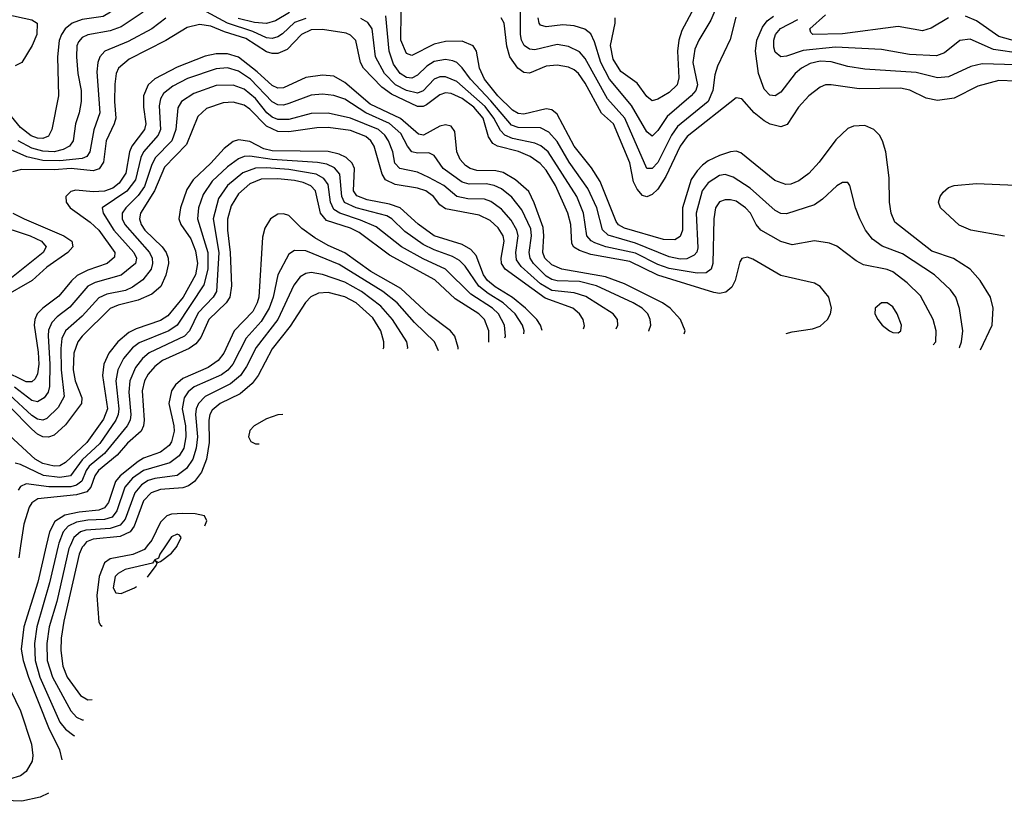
# Model space of a CAD drawing. Header units: inches. Extents: x 990535 to 1117859, y 769386 to 892122.
# Tile 416 of 656: x 1103667 to 1107189, y 789086 to 791883. Entities that reach past the tile are written whole.
import ezdxf

# ---------------------------------------------------------------- set-up
doc = ezdxf.new("R2010")
doc.units = ezdxf.units.IN
doc.header["$MEASUREMENT"] = 0
doc.layers.add('B1708', color=7, linetype='Continuous')
doc.layers.add('B1709', color=7, linetype='Continuous')

msp = doc.modelspace()

# ---------------------------------------------------------------- linework, layer by layer
at = {"layer": 'B1708', "color": 5}
for points, elevation in [([(1103670.1, 790000), (1103663.4, 789956.6)], 3080), ([(1103761.4, 790000), (1103731.5, 789870), (1103681.2, 789710), (1103672.2, 789630), (1103678.7, 789590), (1103697.9, 789530), (1103770, 789350), (1103809.5, 789270), (1103817.5, 789234.3)], 3120), ([(1103803.9, 790000), (1103772.8, 789867.2), (1103727.9, 789710), (1103719.1, 789650), (1103722, 789590), (1103738.9, 789530), (1103810, 789369.2), (1103830, 789344.2), (1103860.8, 789320.8), (1103862.6, 789320.6)], 3140), ([(1103847.3, 790000), (1103843, 789990), (1103799.3, 789800.7), (1103772.5, 789710), (1103764, 789650), (1103765.1, 789590), (1103784, 789530), (1103849.6, 789409.6), (1103870, 789387.5), (1103890, 789377.7), (1103895.1, 789377.2)], 3160), ([(1103894.4, 790000), (1103890, 789994.9), (1103879.7, 789970), (1103824.5, 789730), (1103815.2, 789670), (1103814.1, 789625.9), (1103820.4, 789570), (1103836.6, 789530), (1103884.1, 789464.1), (1103910, 789448.6), (1103925.9, 789450.3)], 3180), ([(1104123.1, 790000), (1104112.6, 789987.4), (1104071.2, 789968.8), (1103990, 789953.9), (1103970, 789938.8), (1103950.5, 789890), (1103942.3, 789822.3), (1103950, 789727.3), (1103956.3, 789716.3), (1103961.5, 789713)], 3220), ([(1104188.2, 790000), (1104168.3, 789970), (1104163.7, 789956.3), (1104150.4, 789950), (1104160.8, 789940.8), (1104170, 789943.5), (1104210, 789973.7), (1104230, 789999.2), (1104230.4, 790000)], 3240), ([(1104150, 789949.5), (1104142.2, 789937.8), (1104044.4, 789915.6), (1104018.6, 789901.4), (1104008.3, 789890), (1104001.5, 789850), (1104010, 789831.9), (1104030, 789829.7), (1104077.2, 789850), (1104084.5, 789854.4)], 3240), ([(1104123.5, 789888.1), (1104155.2, 789930), (1104158.9, 789938.9), (1104150, 789949.5)], 3240), ([(1103581.4, 789590), (1103669, 789410), (1103708.9, 789290), (1103713.7, 789250), (1103710.7, 789229.3), (1103690, 789192.1), (1103670, 789177.5), (1103630, 789165.6)], 3080), ([(1103769.7, 789114.5), (1103739.6, 789100.4), (1103674.2, 789085.8), (1103550, 789090.9)], 3120)]:
    msp.add_lwpolyline(points, dxfattribs=dict(at, elevation=elevation))
at = {"layer": 'B1709', "color": 5}
for points, elevation in [([(1103590, 792019), (1103710, 791996.9), (1103910, 791980.1), (1103970, 791960.1), (1103985.4, 791950), (1103998.8, 791930), (1103991.8, 791910), (1103965.2, 791894.8), (1103890, 791883.1), (1103854, 791870), (1103829.2, 791850.8), (1103815.7, 791830), (1103808.3, 791808.3), (1103801.6, 791750), (1103805.7, 791610), (1103781.5, 791490), (1103770, 791466.7), (1103750, 791457.2), (1103730, 791459.1), (1103707.8, 791467.8), (1103670, 791497.7), (1103610.1, 791570.1)], 2820), ([(1106193.6, 792010), (1106139.1, 791880.9), (1106096.1, 791810), (1106082.5, 791777.5), (1106074.5, 791730), (1106091.2, 791650), (1106085.9, 791630), (1106068.8, 791610), (1105983.6, 791536.4), (1105950, 791486.4), (1105930, 791466.4), (1105910, 791481.8), (1105855.7, 791575.7), (1105776.7, 791670), (1105745.4, 791730), (1105723.2, 791803.2), (1105710, 791831.9), (1105688.9, 791848.9), (1105650, 791860.8), (1105610, 791864.4), (1105550, 791857.9), (1105530, 791863), (1105524.8, 791870), (1105522.1, 791890)], 2740), ([(1106113, 791990), (1106035.4, 791844.6), (1106025, 791810), (1106019.9, 791770), (1106025.4, 791674.6), (1106018.7, 791650), (1105990, 791621.8), (1105950, 791598.5), (1105930, 791592.8), (1105910, 791608), (1105875.5, 791655.5), (1105817.8, 791697.8), (1105790, 791741.9), (1105780.4, 791790), (1105797.6, 791870), (1105797.6, 791890)], 2720), ([(1103550, 791917.5), (1103710, 791882.9), (1103729.4, 791870), (1103728.3, 791830), (1103711.7, 791790), (1103674.6, 791730), (1103650, 791717.9)], 2780), ([(1104190, 791888.4), (1104139.8, 791850), (1104054.8, 791805.2), (1103971.7, 791770), (1103953.3, 791750), (1103945.7, 791730), (1103943.1, 791696.9), (1103952.9, 791550), (1103931.7, 791488.3), (1103917.3, 791410), (1103906.3, 791393.7), (1103890, 791386.2), (1103810, 791377.6), (1103750, 791378.6), (1103692, 791392), (1103590, 791438)], 2860), ([(1104108.2, 791910), (1104030, 791857.3), (1103990, 791843.1), (1103910, 791829.1), (1103890, 791819.1), (1103876.5, 791803.5), (1103870.5, 791789.5), (1103869.3, 791750), (1103874.6, 791690), (1103886.3, 791630), (1103886.2, 791590), (1103879.2, 791550), (1103865.9, 791510), (1103857.7, 791450), (1103845.1, 791430), (1103822, 791418), (1103789.8, 791410.2), (1103750, 791412.4), (1103710, 791423.3), (1103660.6, 791450)], 2840), ([(1104690, 791887.8), (1104650, 791873.3), (1104607.2, 791832.8), (1104590, 791821.5), (1104570, 791815.9), (1104550, 791818.4), (1104500.3, 791840.3), (1104410, 791870.1), (1104319.8, 791919.8)], 2860), ([(1104631.9, 791908.1), (1104581.4, 791878.6), (1104550, 791869.4), (1104506.7, 791873.3), (1104447.7, 791887.7)], 2840), ([(1106935.2, 790719.4), (1106944.6, 790730), (1106946, 790770), (1106935.3, 790810), (1106890, 790894.7), (1106841.8, 790941.8), (1106790, 790980.6), (1106770, 790988.9), (1106686, 791006), (1106659.8, 791019.8), (1106590, 791072.2), (1106563.4, 791083.4), (1106510, 791091.7), (1106430, 791077.1), (1106390, 791089.3), (1106318.7, 791130), (1106301.9, 791150), (1106280.9, 791190), (1106263.4, 791210), (1106230, 791233.1), (1106210, 791237.9), (1106190, 791238.2), (1106170, 791231.1), (1106156, 791210), (1106150.1, 791170), (1106147, 791010), (1106140.9, 790990), (1106122.5, 790977.5), (1106090, 790975.8), (1105990, 790992.7), (1105950, 791007.4), (1105870, 791047.1), (1105763.4, 791070), (1105723.9, 791083.9), (1105711.4, 791091.4), (1105696, 791110), (1105684, 791190), (1105660.2, 791250), (1105556.8, 791410), (1105531.5, 791431.5), (1105510, 791441.4), (1105430, 791458.1), (1105401.9, 791470), (1105386.2, 791486.2), (1105363.2, 791530), (1105332.2, 791572.2), (1105230, 791661.7), (1105190, 791678.9), (1105170, 791678.4), (1105150, 791669.6), (1105110, 791628.6), (1105090, 791619.5), (1105050.1, 791629.9), (1105010.7, 791650), (1104972, 791690), (1104939.8, 791750), (1104928, 791850), (1104912.4, 791872.4), (1104887.1, 791887.1)], 2860), ([(1107027.6, 790708.6), (1107028.6, 790710), (1107036, 790730), (1107041.3, 790770), (1107029.5, 790849.5), (1107015.6, 790890), (1106996.6, 790916.6), (1106939.1, 790970), (1106824.5, 791044.5), (1106752.3, 791072.3), (1106718.1, 791098.1), (1106692.7, 791130), (1106672.2, 791170), (1106656.5, 791210), (1106636.9, 791290), (1106630, 791300.9), (1106610, 791300.5), (1106590, 791288.5), (1106539.2, 791240.8), (1106510, 791220.8), (1106410, 791188.2), (1106390, 791189.9), (1106370, 791200.5), (1106279.8, 791279.8), (1106219.4, 791319.4), (1106190, 791329.5), (1106170, 791324.9), (1106130, 791299.1), (1106108.6, 791270), (1106087.2, 791190), (1106093.2, 791066.8), (1106088.9, 791051.1), (1106079.8, 791040.2), (1106052.9, 791027.1), (1106030, 791026.1), (1105990, 791034.3), (1105870, 791083.6), (1105772.3, 791112.3), (1105751.5, 791131.5), (1105732, 791210), (1105698.7, 791278.7), (1105633, 791373), (1105590, 791447.4), (1105560.2, 791480.2), (1105530, 791496), (1105450, 791496.6), (1105425.6, 791505.6), (1105352.6, 791592.6), (1105279.1, 791670), (1105250, 791710.4), (1105230, 791729.9), (1105216.2, 791736.2), (1105190, 791741), (1105150, 791733.8), (1105123, 791717), (1105090, 791684.2), (1105070, 791673.7), (1105050, 791676.5), (1105027.6, 791690), (1105004.3, 791724.3), (1104988.9, 791770), (1104977.1, 791897.1)], 2840), ([(1107103.5, 790701.5), (1107146.3, 790790), (1107149.9, 790850), (1107139.8, 790890), (1107103.4, 790950), (1107067, 790990), (1107007.9, 791027.9), (1106930, 791054), (1106798.1, 791158.1), (1106784.9, 791190), (1106778.7, 791230), (1106776.9, 791316.9), (1106765.3, 791410), (1106753.5, 791450), (1106742.3, 791470), (1106722, 791490), (1106690, 791503.9), (1106650, 791502.1), (1106630, 791493.4), (1106586.8, 791453.2), (1106527.2, 791372.8), (1106490, 791332.2), (1106454.3, 791305.7), (1106426, 791294), (1106407.1, 791292.9), (1106367.8, 791307.8), (1106246.4, 791406.4), (1106230, 791411.9), (1106210, 791409.5), (1106170, 791396.7), (1106130, 791378.2), (1106110, 791361.9), (1106090, 791341.8), (1106069.2, 791310.8), (1106038.5, 791210), (1106037.6, 791130), (1106030, 791107.4), (1106010, 791095.1), (1105970, 791095.9), (1105830, 791137.1), (1105808.6, 791148.6), (1105800.2, 791160.2), (1105743.3, 791303.3), (1105712.7, 791352.7), (1105650.3, 791430.3), (1105590, 791545.2), (1105570, 791560.9), (1105550, 791563.6), (1105470, 791544.8), (1105450, 791547.7), (1105430, 791559.2), (1105377.3, 791610), (1105329.7, 791670), (1105311.3, 791710), (1105300.6, 791770), (1105289.2, 791789.2), (1105250, 791806.4), (1105190, 791805.3), (1105150, 791795.1), (1105070, 791754.8), (1105050, 791761.6), (1105029.7, 791810), (1105031.4, 791910)], 2820), ([(1107230, 791663.3), (1107170, 791665.4), (1107095.1, 791644.9), (1107010, 791602.1), (1106950, 791594.2), (1106910, 791602.6), (1106851, 791631), (1106817.3, 791637.3), (1106670, 791636.1), (1106570, 791650.4), (1106550, 791649.3), (1106530, 791642), (1106490, 791609.9), (1106453.2, 791570), (1106412.5, 791507.5), (1106390, 791499.1), (1106351.1, 791508.9), (1106330, 791520.7), (1106294.8, 791550), (1106250, 791599.3), (1106230, 791603.8), (1106055.1, 791464.9), (1106029.5, 791430.5), (1105978.2, 791321.8), (1105950, 791276.2), (1105930, 791257.1), (1105910, 791249.3), (1105894.3, 791254.3), (1105875.9, 791275.9), (1105863.2, 791303.2), (1105850, 791370.6), (1105790.8, 791510), (1105748.2, 791548.2), (1105690, 791655.9), (1105665.8, 791690), (1105650, 791703.9), (1105630, 791713.3), (1105590, 791719.9), (1105550, 791716.3), (1105490, 791692), (1105470, 791693.7), (1105449.1, 791709.1), (1105420.4, 791750), (1105410, 791788.3), (1105399.8, 791870), (1105389, 791889)], 2780), ([(1106228.2, 791891.8), (1106208.3, 791811.7), (1106163.6, 791716.4), (1106153.8, 791686.2), (1106146.8, 791630), (1106130, 791590.4), (1106019.6, 791500.4), (1105998.3, 791470), (1105950, 791371.9), (1105930, 791350.9), (1105910, 791350.5), (1105831.7, 791530), (1105770, 791600.1), (1105690, 791744.3), (1105670, 791767.4), (1105630, 791786.9), (1105590, 791793.8), (1105510, 791775), (1105490, 791776.9), (1105470.9, 791790.9), (1105462, 791810), (1105458.1, 791830), (1105458.1, 791910)], 2760), ([(1107230, 791721.6), (1107110, 791725.5), (1107070, 791715), (1106990, 791678.3), (1106950, 791674.8), (1106873.6, 791693.6), (1106690, 791705.6), (1106630, 791715.3), (1106570, 791732.6), (1106530, 791734.4), (1106494.4, 791725.6), (1106463.3, 791710), (1106441.2, 791690), (1106390, 791623.4), (1106370, 791610.5), (1106350, 791613.3), (1106330, 791634.6), (1106309.9, 791689.9), (1106299.4, 791770), (1106303.6, 791810), (1106323.7, 791856.3), (1106341, 791879), (1106363.9, 791896.1)], 2760), ([(1106990.1, 791889.9), (1106927, 791853), (1106896.7, 791843.3), (1106810, 791858.1), (1106610, 791832.8), (1106504.2, 791830), (1106497.1, 791837.1), (1106494, 791850), (1106550, 791900.7)], 2720), ([(1107290, 791789.2), (1107170, 791822.6), (1107090, 791879.1), (1107050, 791895.2)], 2720), ([(1106408.8, 790760.4), (1106430, 790766.3), (1106503, 790777), (1106530, 790786.2), (1106557.2, 790810), (1106567.4, 790830), (1106571.1, 790850), (1106561.7, 790890), (1106530, 790928.4), (1106510, 790939.8), (1106390, 790967.9), (1106290, 791025.8), (1106270, 791032.9), (1106250, 791027.8), (1106243.4, 791016.6), (1106225.9, 790950), (1106214.6, 790925.4), (1106192.4, 790907.6), (1106170, 790903.4), (1106150, 790906.2), (1105950, 790969), (1105850, 791017.3), (1105710, 791042.5), (1105670, 791056.4), (1105648.8, 791068.8), (1105641.8, 791081.8), (1105638.2, 791150), (1105627.1, 791190), (1105583.3, 791290), (1105550, 791344.2), (1105528.7, 791368.7), (1105493.4, 791393.4), (1105450.7, 791410.7), (1105375.8, 791430), (1105359.6, 791439.6), (1105343.6, 791463.6), (1105324.2, 791530), (1105290.9, 791570), (1105250, 791600.6), (1105210, 791618.9), (1105190, 791620.6), (1105170, 791614.3), (1105121.9, 791578.1), (1105110, 791572.6), (1105090, 791572.3), (1104996.3, 791616.3), (1104961.8, 791641.8), (1104896.3, 791710), (1104885.6, 791730), (1104868.8, 791808.8), (1104850, 791828), (1104834.6, 791834.6), (1104750, 791848.4), (1104710, 791847.1), (1104674.4, 791830), (1104623.6, 791776.4), (1104590, 791762.2), (1104570, 791761.9), (1104550, 791767.8), (1104476, 791816), (1104399.4, 791839.4), (1104350, 791859.8), (1104310, 791865.6), (1104265.5, 791854.5), (1104190, 791808.4), (1104058.2, 791741.8), (1104020.3, 791710), (1104011.5, 791690), (1104007.3, 791652.7), (1104005.6, 791590), (1104010.3, 791530), (1104005.2, 791510), (1103976.2, 791450), (1103966.9, 791373.1), (1103950.5, 791349.5), (1103930, 791341.8), (1103850.7, 791350.7), (1103790, 791346.2), (1103673, 791347), (1103641.4, 791338.6)], 2880), ([(1107250, 791761.6), (1107150, 791776.5), (1107067.2, 791812.8), (1107030, 791808.5), (1106975.3, 791764.7), (1106946.7, 791753.3), (1106850, 791758.9), (1106750, 791776.6), (1106585.1, 791785.1), (1106470, 791772.9), (1106410, 791752.5), (1106389.9, 791749.9), (1106370, 791766.2), (1106364.5, 791784.5), (1106364.1, 791810), (1106370.6, 791830), (1106389.1, 791850.9), (1106450, 791883.6)], 2740), ([(1106043.7, 790758.9), (1106047.2, 790770), (1106031, 790810), (1105994.3, 790850), (1105966.4, 790870), (1105830, 790938.2), (1105762.8, 790962.8), (1105606.4, 790990), (1105570, 791005.5), (1105545.7, 791030), (1105538.2, 791050), (1105542.4, 791110), (1105539.1, 791139.1), (1105507.8, 791227.8), (1105487.9, 791267.9), (1105440.6, 791310), (1105395.9, 791335.9), (1105370, 791342.1), (1105302.7, 791342.7), (1105278.8, 791350), (1105261.4, 791361.4), (1105242.5, 791382.5), (1105230, 791409.8), (1105223.2, 791483.2), (1105210, 791502.1), (1105190, 791506.2), (1105170, 791501.6), (1105110.8, 791469.2), (1105093.4, 791473.4), (1105029.3, 791529.3), (1104921.1, 791581.1), (1104830, 791657.7), (1104790, 791681.2), (1104750, 791684.2), (1104690, 791676.3), (1104610, 791639), (1104590, 791637.9), (1104570, 791647), (1104516.6, 791696.6), (1104450, 791748.5), (1104410, 791760.6), (1104370, 791761), (1104330, 791752.4), (1104230, 791713.5), (1104150, 791671.5), (1104126.2, 791650), (1104110, 791610), (1104109.5, 791570), (1104118, 791510), (1104113, 791490), (1104068.3, 791430), (1104059.7, 791410), (1104046, 791334), (1104022.4, 791297.6), (1103999.5, 791280.5), (1103970, 791269.4), (1103930, 791267), (1103867.5, 791272.5), (1103850, 791267.6), (1103831.3, 791250), (1103832.7, 791230), (1103847.7, 791210), (1103918.7, 791158.7), (1103950, 791129.4), (1104007.3, 791050), (1104006.3, 791033.7), (1103979.5, 791010), (1103910, 790987), (1103872.4, 790967.6), (1103851.6, 790948.4), (1103806.9, 790893.1), (1103749.2, 790850), (1103729.7, 790830), (1103720.4, 790810), (1103718.5, 790790), (1103733.3, 790693.3), (1103735, 790650), (1103730, 790615.5), (1103722.2, 790597.8), (1103710, 790586.7), (1103690, 790587.3), (1103607.9, 790627.9)], 2920), ([(1105915.8, 790767.9), (1105917.9, 790770), (1105924.8, 790790), (1105922.6, 790810), (1105913.6, 790830), (1105893.5, 790850), (1105861.1, 790870), (1105730, 790930.2), (1105670, 790945.8), (1105590, 790948.6), (1105570, 790953.3), (1105550, 790965), (1105504.7, 791010), (1105492.8, 791030), (1105489.1, 791050), (1105498, 791110), (1105494.9, 791134.9), (1105462.6, 791202.6), (1105427.4, 791247.4), (1105390, 791277.1), (1105364.1, 791290), (1105335, 791295), (1105274.2, 791294.2), (1105250, 791301.9), (1105181.7, 791350), (1105150, 791397.2), (1105130, 791406), (1105090, 791404.9), (1105070, 791410.3), (1105054.1, 791430), (1105030, 791475.6), (1104990, 791511.6), (1104904.9, 791550), (1104830, 791598.2), (1104790, 791612.1), (1104750, 791616.2), (1104710, 791613.3), (1104630, 791582.9), (1104610, 791577.3), (1104590, 791578.2), (1104570, 791588.8), (1104492.4, 791670), (1104450, 791698.4), (1104410, 791710.7), (1104370, 791707.1), (1104267.4, 791672.6), (1104214.6, 791645.4), (1104181.3, 791618.7), (1104170, 791599.3), (1104165.5, 791574.5), (1104170.9, 791490), (1104162.4, 791470), (1104109.3, 791410), (1104099.9, 791390), (1104080.6, 791310), (1104050, 791269.2), (1103961.5, 791210), (1103965.3, 791190), (1104003.6, 791130), (1104075.4, 791050), (1104084.7, 791030), (1104080.4, 791010), (1104030, 790968.2), (1103937.2, 790942.8), (1103910.7, 790929.3), (1103845.5, 790854.5), (1103800.2, 790819.8), (1103781.2, 790798.8), (1103770, 790771.8), (1103768.1, 790751.9), (1103774.6, 790650), (1103773.6, 790570), (1103768.3, 790550), (1103753.9, 790530), (1103730, 790515.8), (1103710, 790520.3), (1103647.5, 790567.5)], 2940), ([(1105800.5, 790776.9), (1105806.7, 790790), (1105805.2, 790810), (1105790, 790830.4), (1105692.5, 790892.5), (1105650, 790906), (1105570, 790914.1), (1105530, 790937.1), (1105460.2, 791000.2), (1105443.5, 791023.5), (1105441.4, 791050), (1105449.7, 791110), (1105445.2, 791130), (1105425.1, 791165.1), (1105390, 791204.6), (1105352.5, 791232.5), (1105330, 791240.4), (1105270, 791241.9), (1105230.6, 791250.6), (1105183.9, 791290), (1105130, 791318.7), (1105090, 791337), (1105026.3, 791350), (1105009.2, 791369.2), (1105001.5, 791410), (1104986.6, 791450), (1104973, 791470), (1104950.1, 791490.1), (1104850, 791531.1), (1104770, 791548.8), (1104710, 791547.2), (1104630, 791526), (1104590, 791525.9), (1104570, 791533.9), (1104550.5, 791550), (1104510, 791600.6), (1104470, 791633.8), (1104430, 791648.7), (1104370, 791648), (1104290, 791619.2), (1104245.9, 791590), (1104232.4, 791567.6), (1104225.8, 791490), (1104211, 791450), (1104151.6, 791388.4), (1104138.3, 791361.7), (1104113.6, 791286.4), (1104090, 791253.5), (1104045.8, 791210), (1104033.7, 791190), (1104033.7, 791170), (1104042.7, 791150), (1104131.4, 791050), (1104140.2, 791030), (1104141.8, 791010), (1104136.6, 790990), (1104107.5, 790952.5), (1104070, 790925.5), (1104045.6, 790914.4), (1103978.9, 790901.1), (1103950, 790887.4), (1103890, 790822.5), (1103830.3, 790769.7), (1103817.6, 790742.4), (1103813.6, 790706.4), (1103814.6, 790630), (1103825.9, 790534.1), (1103804.4, 790495.6), (1103764.1, 790455.9), (1103750, 790449.3), (1103730, 790452.9), (1103710, 790465.9), (1103630, 790540.5)], 2960), ([(1105684.3, 790776.8), (1105687.2, 790787.2), (1105682.4, 790810), (1105668.9, 790830), (1105646.1, 790850), (1105546.6, 790886.6), (1105403.8, 790990), (1105390, 791010), (1105389, 791030), (1105399.6, 791090), (1105396, 791110), (1105378, 791138), (1105350, 791164.6), (1105310, 791183.8), (1105190, 791205.6), (1105170, 791220.6), (1105147.5, 791250), (1105119.9, 791270), (1105090, 791279.7), (1105010, 791293.4), (1104975.5, 791310), (1104963.7, 791330), (1104935.4, 791430), (1104922.8, 791450), (1104905, 791465), (1104850, 791486), (1104770, 791497.5), (1104730, 791496), (1104630, 791481.2), (1104590, 791483.1), (1104550, 791502.1), (1104490, 791563.1), (1104470, 791577), (1104430, 791587.8), (1104394.8, 791585.2), (1104335.3, 791564.7), (1104303.9, 791536.1), (1104263.2, 791436.8), (1104185.1, 791354.9), (1104148.9, 791270), (1104098.4, 791190), (1104095.6, 791170), (1104101.7, 791150), (1104114.6, 791130), (1104175.8, 791070), (1104190.1, 791050), (1104197.6, 791030), (1104198.9, 791010), (1104190, 790969), (1104171.4, 790928.6), (1104138.8, 790901.2), (1104090, 790879.2), (1104018.6, 790861.4), (1103990, 790848.9), (1103889.6, 790750.4), (1103874.5, 790730), (1103859.9, 790690), (1103858, 790630), (1103865.4, 790590), (1103888.8, 790530), (1103888.3, 790510), (1103830, 790432.8), (1103790, 790396.5), (1103770, 790388.6), (1103750, 790390.5), (1103730, 790400.2), (1103710, 790417.7), (1103630, 790498.8)], 2980), ([(1105535.4, 790770.7), (1105529.9, 790790), (1105516.9, 790810), (1105476.4, 790850), (1105430, 790889.1), (1105367.2, 790927.2), (1105340.2, 790950), (1105325.9, 790970), (1105299.3, 791039.3), (1105280.8, 791060.8), (1105250, 791078.2), (1105149.4, 791110), (1105091.7, 791151.7), (1105027.8, 791210), (1104990, 791223), (1104910, 791238.1), (1104872.3, 791252.3), (1104860.5, 791270), (1104864.7, 791350), (1104856.1, 791370), (1104834.1, 791390), (1104810, 791401.3), (1104770, 791410.8), (1104570, 791413.1), (1104540.6, 791420.6), (1104490, 791447.5), (1104450, 791452.7), (1104430, 791446.7), (1104397.6, 791422.4), (1104350.4, 791370), (1104287.3, 791310), (1104264.6, 791275.4), (1104241.8, 791210), (1104236, 791170), (1104243.5, 791150), (1104278.6, 791098.6), (1104295.7, 791055.7), (1104303.2, 791010), (1104295.2, 790970), (1104251.4, 790890), (1104196.4, 790823.6), (1104170, 790806.4), (1104083.5, 790776.5), (1104057, 790763), (1104017.9, 790730), (1103985.2, 790690), (1103967.1, 790650), (1103962.4, 790610), (1103980.9, 790490), (1103966.2, 790453.8), (1103907.2, 790370), (1103830, 790298.2), (1103810, 790286.7), (1103790, 790284.8), (1103750, 790294.5), (1103721.9, 790310), (1103630, 790395.3)], 3020), ([(1105470.7, 790759.2), (1105470.9, 790770), (1105465.2, 790790), (1105439.5, 790830), (1105396.3, 790870), (1105342.6, 790902.6), (1105309.6, 790929.6), (1105260.6, 791000.6), (1105240.7, 791020.7), (1105215.5, 791035.5), (1105150, 791058.9), (1105110, 791078.6), (1105044.4, 791124.4), (1104997.7, 791170), (1104980.6, 791180.6), (1104870, 791209.4), (1104828.9, 791228.9), (1104818.8, 791250), (1104811.7, 791330), (1104792.8, 791352.8), (1104765.6, 791365.6), (1104732.2, 791372.2), (1104570, 791382.7), (1104490, 791394.5), (1104470, 791392.8), (1104450, 791384.9), (1104410, 791356), (1104355.4, 791304.6), (1104323, 791257), (1104305.8, 791210), (1104302.3, 791170), (1104339.3, 791050), (1104339.9, 790990), (1104325.9, 790934.1), (1104229.7, 790790), (1104200.7, 790770), (1104093.9, 790726.1), (1104070, 790708.1), (1104037.6, 790670), (1104017.7, 790630), (1104010.8, 790590), (1104021.5, 790490), (1104018.9, 790470), (1104010, 790450), (1103953.3, 790366.7), (1103890, 790308.4), (1103848.8, 790250), (1103810, 790244.2), (1103752.3, 790252.3), (1103670, 790290.9), (1103650, 790295.8)], 3040), ([(1105402.8, 790744.4), (1105405, 790750), (1105401.5, 790790), (1105379.6, 790830), (1105358.1, 790850), (1105280.7, 790900.7), (1105190, 790990), (1105110, 791026.8), (1105032.8, 791070), (1104941.7, 791141.7), (1104886.1, 791166.1), (1104811.4, 791190), (1104790, 791203.4), (1104778, 791230), (1104770, 791293.2), (1104754.8, 791314.8), (1104727, 791330), (1104630, 791347), (1104550, 791353.2), (1104510, 791351.6), (1104465.3, 791334.7), (1104410.4, 791290), (1104377.4, 791242.6), (1104359.2, 791170), (1104378.7, 791050), (1104370.3, 790910), (1104358.7, 790890), (1104305.7, 790834.3), (1104273.8, 790770), (1104256.1, 790750), (1104130, 790690.2), (1104105.8, 790670), (1104081.4, 790638.6), (1104060.4, 790590), (1104057.5, 790550), (1104064.5, 790470), (1104061.5, 790450), (1104051.6, 790430), (1103970.3, 790330), (1103915, 790285), (1103904.3, 790270), (1103888.9, 790231.1), (1103870, 790216.8), (1103849.1, 790210.9), (1103770.7, 790210.7), (1103690, 790221.6), (1103670, 790212.7), (1103660.7, 790199.3)], 3060), ([(1105345.2, 790728.9), (1105345.5, 790730), (1105345.2, 790770), (1105330.1, 790810.1), (1105309.5, 790830), (1105224.3, 790884.3), (1105151.6, 790951.6), (1104990, 791039.8), (1104881.7, 791121.7), (1104850, 791137.3), (1104764.7, 791164.7), (1104743.4, 791190), (1104725.3, 791270), (1104708.4, 791288.4), (1104680.4, 791300.4), (1104650, 791308), (1104590, 791313.9), (1104530, 791312), (1104490, 791295.1), (1104450, 791259.5), (1104423.1, 791216.9), (1104410.5, 791169.5), (1104409.6, 791130), (1104419.3, 791050), (1104424.2, 790930), (1104418.6, 790890), (1104405.3, 790870), (1104343.1, 790810), (1104314.2, 790745.8), (1104296.9, 790723.1), (1104273.3, 790706.7), (1104177.2, 790662.8), (1104150, 790642.3), (1104126.1, 790613.9), (1104113.4, 790590), (1104105.3, 790554.7), (1104112.5, 790450), (1104109.8, 790430), (1104100.7, 790410), (1104052.3, 790367.7), (1104014.9, 790325.1), (1103948.3, 790270), (1103935.8, 790250), (1103921, 790210), (1103906.5, 790193.5), (1103870, 790183), (1103731.6, 790168.4), (1103710, 790154.5), (1103701, 790139), (1103682, 790078), (1103670.1, 790000)], 3080), ([(1107190, 791108.7), (1107070, 791130.3), (1107027.8, 791147.8), (1106960.5, 791210), (1106953.4, 791230), (1106959.4, 791250), (1106970, 791265.5), (1106990, 791282), (1107010, 791290.1), (1107090, 791297), (1107229.7, 791290.3)], 2780), ([(1103642, 791190), (1103683.2, 791170), (1103825.1, 791110), (1103853.7, 791090), (1103856.7, 791070), (1103839.1, 791050), (1103763.2, 790996.8), (1103711.5, 790950), (1103607.3, 790890)], 2880), ([(1105235.5, 790703.8), (1105235.4, 790710), (1105222.9, 790750), (1105208.1, 790770), (1105130, 790827.4), (1105030, 790921.1), (1104922.4, 790982.4), (1104830, 791048.9), (1104770, 791075.3), (1104722.4, 791102.4), (1104675.9, 791135.9), (1104630, 791182.1), (1104610, 791188.5), (1104590, 791187), (1104563.8, 791170), (1104543.2, 791136.8), (1104535.5, 791104.5), (1104521.6, 790890), (1104516.8, 790870), (1104501.1, 790838.9), (1104434, 790770), (1104397, 790690), (1104376.9, 790663.1), (1104341.5, 790638.5), (1104250, 790598.8), (1104224, 790576), (1104210, 790554.3), (1104200.3, 790510), (1104218.6, 790430), (1104218.9, 790410), (1104210, 790372.1), (1104201.4, 790358.6), (1104170, 790334.9), (1104110, 790313.7), (1104090, 790302.1), (1104026.5, 790250), (1104009, 790230), (1103984.6, 790155.4), (1103970, 790135.9), (1103950, 790127.7), (1103878.9, 790121.1), (1103828.5, 790110), (1103792.8, 790087.2), (1103772.9, 790050), (1103761.4, 790000)], 3120), ([(1103572.4, 791152.4), (1103703.8, 791110), (1103744.2, 791090), (1103761.7, 791070), (1103750.1, 791050), (1103625.1, 790950)], 2860), ([(1105164.4, 790698.5), (1105150.9, 790730), (1105079.3, 790799.3), (1105016.7, 790870), (1104966, 790910), (1104810, 791006.7), (1104690, 791055.8), (1104650, 791057.3), (1104630, 791044.2), (1104590.6, 790969.4), (1104573.3, 790890), (1104558.8, 790850), (1104530, 790803.1), (1104477, 790743), (1104428.9, 790650), (1104411.1, 790628.9), (1104388.3, 790611.7), (1104291, 790569), (1104269.2, 790550.8), (1104255.5, 790530), (1104248.2, 790490), (1104259.3, 790430), (1104260.8, 790390), (1104253.3, 790350), (1104237.6, 790322.4), (1104203.2, 790296.8), (1104110, 790270.2), (1104070, 790242.1), (1104042.8, 790210), (1104014.7, 790125.3), (1103997.2, 790102.8), (1103970, 790094.9), (1103910, 790092.1), (1103870, 790085), (1103839.7, 790070), (1103822.4, 790050), (1103806.2, 790010), (1103803.9, 790000)], 3140), ([(1105054.5, 790706.7), (1105055.7, 790710), (1105051.8, 790730), (1104999.9, 790810), (1104958.1, 790858.1), (1104889.5, 790910), (1104830, 790943.4), (1104750, 790971.4), (1104710, 790977.7), (1104690, 790974.6), (1104670, 790962.3), (1104647.5, 790932.5), (1104589.7, 790810.3), (1104512.1, 790710), (1104478.3, 790641.7), (1104456.8, 790610), (1104420.7, 790579.3), (1104330, 790534.4), (1104306, 790510), (1104297.4, 790490), (1104295.2, 790470), (1104302.8, 790390), (1104298.1, 790350), (1104285.7, 790310), (1104263.6, 790276.4), (1104230, 790251.4), (1104150, 790240.7), (1104126.7, 790233.3), (1104102.1, 790217.9), (1104078.5, 790190), (1104044.2, 790095.8), (1104026.4, 790073.6), (1103990, 790062.1), (1103903.5, 790056.5), (1103884.2, 790050), (1103860.4, 790030), (1103847.3, 790000)], 3160), ([(1104966.6, 790704.8), (1104969, 790710), (1104969.9, 790730), (1104959.2, 790770), (1104930, 790816), (1104870, 790869.9), (1104830, 790891.3), (1104770, 790906.9), (1104735.2, 790904.8), (1104708.7, 790891.3), (1104689.3, 790870.7), (1104634.4, 790785.6), (1104570, 790705.6), (1104519.7, 790610), (1104498.8, 790581.2), (1104455.9, 790544.1), (1104384.1, 790510), (1104354.9, 790485.1), (1104346.4, 790470), (1104342.9, 790450), (1104344.6, 790370), (1104335.4, 790310), (1104316.7, 790263.3), (1104291.6, 790230), (1104270, 790214.8), (1104250, 790207.5), (1104170, 790202.1), (1104136.9, 790190), (1104110, 790161.7), (1104076.6, 790070), (1104061.9, 790050), (1104026.4, 790033.6), (1103930, 790024), (1103906.2, 790013.8), (1103894.4, 790000)], 3180), ([(1104608.5, 790469.7), (1104590, 790468.9), (1104550, 790454.3), (1104505.5, 790430), (1104490, 790412.4), (1104485, 790390), (1104493.2, 790373.2), (1104510, 790364.9), (1104523.8, 790365.4)], 3220), ([(1104328.9, 790071.9), (1104336, 790090), (1104328, 790108), (1104295, 790115), (1104250, 790116.1), (1104210, 790113.5), (1104192.9, 790107.1), (1104170, 790084.6), (1104139.8, 790020.2), (1104123.1, 790000)], 3220), ([(1104230.4, 790000), (1104244, 790030), (1104238, 790038), (1104230, 790042.4), (1104210, 790032.7), (1104188.2, 790000)], 3240)]:
    msp.add_lwpolyline(points, dxfattribs=dict(at, elevation=elevation))
at = {"layer": 'B1709', "color": 5, "elevation": 2880}
msp.add_lwpolyline([(1106770, 790869.7), (1106750, 790869.6), (1106727, 790850), (1106726, 790830), (1106736.5, 790810), (1106752.8, 790790), (1106778, 790770), (1106790, 790764), (1106810, 790762.8), (1106819.1, 790770), (1106821.8, 790790), (1106806.4, 790830), (1106790, 790855.6)], close=True, dxfattribs=at)

doc.saveas('drawing.dxf')
